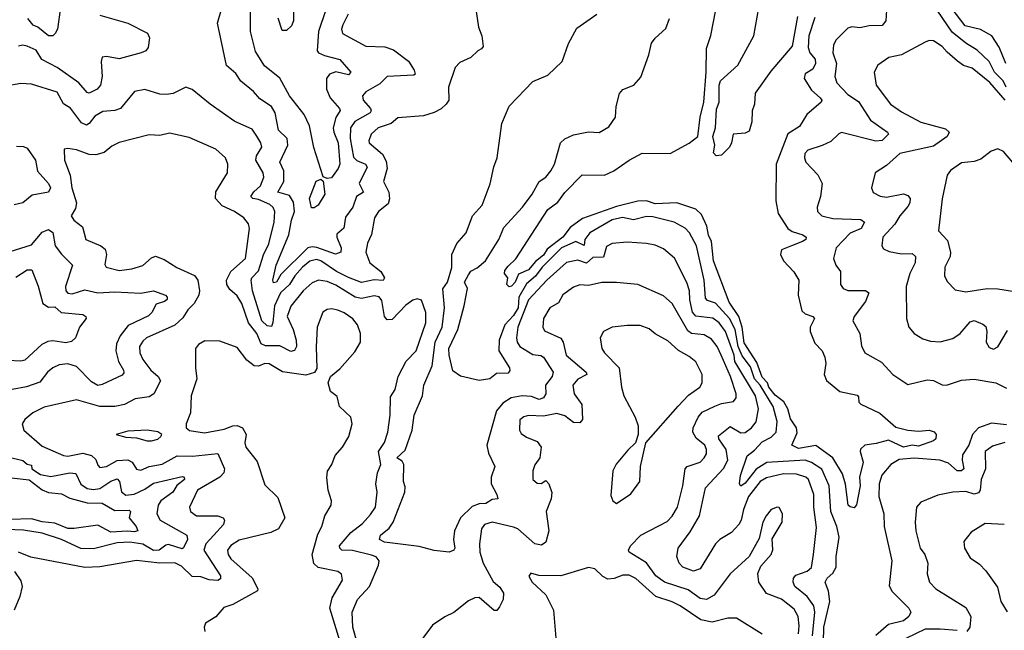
# Model space of a CAD drawing. Extents: x 1690054 to 1842981, y 782881 to 914114.
# Tile 422 of 656: x 1765390 to 1769985, y 902871 to 905720. Entities that reach past the tile are written whole.
import ezdxf

# ---------------------------------------------------------------- set-up
doc = ezdxf.new("R2010")
doc.units = 0

msp = doc.modelspace()

# ---------------------------------------------------------------- linework, layer by layer
at = {"layer": '0CON10XD'}
for points in [[(1767503.6, 905875), (1767531.2, 905685), (1767546.2, 905645), (1767552.5, 905595), (1767546.1, 905583.9), (1767527.5, 905575)], [(1766668.7, 905825), (1766668, 905715), (1766658.8, 905691.2), (1766635, 905670), (1766615, 905670), (1766597, 905727)], [(1769992.5, 905515), (1769961.5, 905591.5), (1769926.5, 905645), (1769874.2, 905674.2), (1769801.8, 905691.8), (1769701.9, 905825)], [(1766923.2, 905745), (1766897.9, 905695), (1766892.2, 905675), (1766897.5, 905655), (1767005, 905595.9), (1767095, 905592.8), (1767135, 905579.3), (1767205, 905526.4), (1767231.5, 905485), (1767235.7, 905465), (1767229.1, 905460.9), (1767105, 905455.3), (1767070.2, 905419.7), (1767006.1, 905383.9), (1766990.8, 905365), (1766993.8, 905345), (1767027.3, 905305), (1767030.9, 905295), (1767025.6, 905285), (1766954, 905245), (1766934.3, 905215), (1766932.8, 905165), (1766948.5, 905078.5), (1766963.2, 905063.2), (1767003.6, 905045), (1767011.4, 905031.4), (1766974.2, 904955), (1766994.3, 904915), (1766962.7, 904895), (1766945, 904845.5), (1766911, 904799), (1766903, 904747), (1766870.1, 904719.9), (1766870, 904705), (1766890.3, 904655), (1766888.9, 904635), (1766863.6, 904626.4), (1766777.7, 904657.7), (1766755, 904660.5), (1766735, 904655.4), (1766609, 904531), (1766588, 904495), (1766575, 904492.3), (1766572.4, 904505), (1766587.1, 904575), (1766645.8, 904715.8), (1766658.5, 904785), (1766673, 904825), (1766668.3, 904868.3), (1766649.9, 904899.9), (1766594.7, 904915), (1766623.2, 904965), (1766623.5, 905015), (1766604.1, 905055), (1766641.9, 905135), (1766638.6, 905165), (1766598.5, 905205), (1766583.1, 905285), (1766565.3, 905315.3), (1766510.5, 905350.5), (1766481.5, 905385), (1766423.1, 905433.1), (1766398.8, 905468.8), (1766355.4, 905505.4), (1766313.7, 905703.7), (1766336.8, 905785)], [(1766819.2, 905765), (1766784.4, 905665), (1766778.2, 905575), (1766785, 905564.5), (1766812.4, 905552.4), (1766885, 905534.6), (1766935.4, 905475.4), (1766925, 905462.2), (1766865.8, 905475.8), (1766836.4, 905465), (1766822, 905445), (1766821.5, 905395), (1766838.5, 905355), (1766883.1, 905305), (1766885.3, 905295.3), (1766866.4, 905263.6), (1766853.7, 905215), (1766855.7, 905195), (1766876.3, 905145), (1766884, 905045), (1766876.9, 905025), (1766845, 904981.8), (1766825, 904979.5), (1766806.7, 904986.7), (1766762.9, 905122.9), (1766742.7, 905225), (1766717.2, 905277.2), (1766649.5, 905365), (1766605, 905446.2), (1766532.5, 905505), (1766491.2, 905571.2), (1766466.7, 905665), (1766466.8, 905775)], [(1769020.6, 905735), (1768995, 905596.7), (1768895, 905480), (1768822.3, 905377.7), (1768818.8, 905325), (1768808.8, 905295), (1768806.1, 905243.9), (1768795, 905200), (1768775, 905190), (1768720, 905185), (1768712.5, 905145), (1768702.5, 905125), (1768665, 905087.5), (1768640, 905085), (1768628.3, 905098.3), (1768634.4, 905135), (1768624.6, 905174.6), (1768636.7, 905215), (1768642.7, 905302.7), (1768654.3, 905335.7), (1768654.8, 905415), (1768660, 905435), (1768741.7, 905508.3), (1768816.9, 905645), (1768840, 905775)], [(1765765, 905740.9), (1765895, 905704.2), (1765986.5, 905656.5), (1765995.5, 905635), (1765989.3, 905590.7), (1765979.2, 905575), (1765956.7, 905565), (1765855, 905537.1), (1765795, 905548.5), (1765775.7, 905544.3), (1765770, 905525), (1765774.6, 905455.4), (1765767.9, 905415), (1765751.9, 905395), (1765715, 905377.5), (1765705, 905380), (1765666, 905425), (1765565, 905497.2), (1765493.9, 905533.9), (1765467.4, 905577.4), (1765425, 905596.1), (1765405, 905600.4), (1765385, 905596.5)], [(1765580, 905765), (1765567.5, 905675), (1765556, 905655), (1765545, 905644.3), (1765525, 905644.6), (1765474.5, 905684.5), (1765453.4, 905693.4), (1765428.5, 905725)], [(1769089.7, 902845), (1769100.2, 902955), (1769096.1, 902985), (1769065, 903028.9), (1769007.1, 903075), (1768999.1, 903095), (1769001.2, 903115), (1769011.9, 903128.1), (1769065, 903146.9), (1769085, 903164.3), (1769095.3, 903225), (1769109.2, 903350.8), (1769096.9, 903445), (1769096.2, 903505), (1769070.8, 903575), (1769059.5, 903585), (1769015, 903599.6), (1768955, 903601.6), (1768875, 903582.5), (1768845, 903565.6), (1768791.2, 903495), (1768767.8, 903435), (1768757.8, 903385), (1768746.5, 903365), (1768712.2, 903327.8), (1768658.2, 903295), (1768637.1, 903275), (1768565, 903158.6), (1768535, 903146.4), (1768485.3, 903165.3), (1768468.1, 903185), (1768456.9, 903215), (1768463.6, 903255), (1768519.5, 903330.5), (1768562.4, 903405), (1768590, 903535), (1768675, 903625.4), (1768694.7, 903664.7), (1768687.5, 903715), (1768653.5, 903765), (1768651, 903779), (1768705, 903821.2), (1768755, 903791.8), (1768775, 903793.2), (1768805, 903816), (1768826.7, 903843.3), (1768838.3, 903905), (1768824.5, 903965), (1768727.5, 904125), (1768724.9, 904155), (1768683.8, 904265), (1768653.8, 904305), (1768625, 904327.5), (1768545, 904337.1), (1768530.5, 904355), (1768517, 904413), (1768516.2, 904455), (1768503.4, 904493.4), (1768446.4, 904606.4), (1768395, 904650), (1768355, 904667.3), (1768316, 904676), (1768225, 904682.5), (1768155, 904675.9), (1768128.3, 904661.7), (1768115, 904612.1), (1768065, 904610.6), (1768035, 904584.4), (1767995, 904598.1), (1767942.5, 904587.5), (1767850, 904505), (1767765, 904412.8), (1767715.2, 904285), (1767708.1, 904235), (1767711.9, 904215), (1767724.7, 904195), (1767785, 904157.2), (1767822.6, 904152.6), (1767835, 904145.4), (1767880.3, 904075), (1767875.5, 904054.5), (1767844.6, 904015), (1767845.6, 903975), (1767834.4, 903955), (1767815, 903948.4), (1767778.7, 903961.3), (1767735, 903965.4), (1767684, 903956), (1767645, 903931.1), (1767615.1, 903894.9), (1767569.8, 903735), (1767577.3, 903697.3), (1767606.9, 903635), (1767591.2, 903585), (1767590.4, 903555), (1767617.7, 903505), (1767622, 903485), (1767595, 903481), (1767565, 903463), (1767535, 903461.5), (1767501.5, 903448.5), (1767447.3, 903395), (1767419.7, 903335), (1767415.3, 903295), (1767421.5, 903255), (1767415.7, 903244.3), (1767394.1, 903235.9), (1767325, 903242.7), (1767255, 903262.1), (1767093, 903283), (1767068.9, 903295), (1767073.6, 903315), (1767115, 903348.2), (1767132.6, 903375), (1767186.9, 903515), (1767189.3, 903540.7), (1767181.5, 903565), (1767183.2, 903645), (1767175, 903659.4), (1767150, 903675), (1767189, 903711), (1767221.1, 903805), (1767231.6, 903875), (1767270.6, 903965), (1767275.9, 904015), (1767315, 904104.4), (1767328.4, 904215), (1767361.5, 904285), (1767372.4, 904375), (1767365, 904463.8), (1767387, 904495), (1767406.9, 904563.1), (1767407.7, 904625), (1767430.5, 904675), (1767474.6, 904725.4), (1767502.7, 904805), (1767548.7, 904855), (1767586.3, 904953.7), (1767602.5, 905032.5), (1767617.8, 905075), (1767640, 905235), (1767675, 905316.7), (1767785, 905431.2), (1767855, 905461.2), (1767922, 905525), (1767951.1, 905608.9), (1767989.7, 905680.3), (1768083.3, 905745)], [(1769100.6, 905729.4), (1769072.1, 905645), (1769069.8, 905589.8), (1769078, 905565), (1769102, 905535), (1769103.2, 905515), (1769090.9, 905489.1), (1769055, 905466.7), (1769051, 905445), (1769085, 905391.5), (1769125.7, 905355), (1769132.9, 905345), (1769130.8, 905335), (1769063.3, 905276.7), (1769028.9, 905221.1), (1768975, 905187.8), (1768920.5, 905045), (1768918.8, 904875), (1768929.6, 904815), (1768974.6, 904745), (1768995, 904731), (1769045, 904716.2), (1769060.5, 904705), (1769059.4, 904695), (1769043.6, 904685), (1768992.5, 904665), (1768945, 904645.5), (1768940.4, 904625), (1768954.6, 904595), (1769003.1, 904543.1), (1769025.4, 904505), (1769022.8, 904435), (1769040.9, 904360.9), (1769055, 904348.2), (1769091.2, 904335), (1769098.6, 904325), (1769079.1, 904285), (1769079.1, 904265), (1769100.4, 904210.4), (1769134.6, 904174.6), (1769147.8, 904145), (1769151.4, 904115), (1769144.4, 904065), (1769155, 904036.7), (1769217.5, 903985), (1769298.8, 903968.8), (1769305, 903960), (1769306, 903935), (1769315.5, 903925.5), (1769404.6, 903884.6), (1769479.1, 903819.1), (1769535, 903804), (1769585, 903799.6), (1769635, 903804.7), (1769657.3, 903797.3), (1769667.5, 903785), (1769665.4, 903765), (1769654.6, 903755), (1769585, 903730.6), (1769555, 903734), (1769515, 903725.6), (1769445, 903758.1), (1769387.8, 903742.2), (1769334.5, 903735.5), (1769314.1, 903715.9), (1769312, 903705), (1769326, 903655), (1769309.3, 903585), (1769311.6, 903545), (1769295, 903456.7), (1769285, 903443.1), (1769265, 903446.7), (1769255.6, 903455), (1769243.5, 903553.5), (1769230.4, 903600.4), (1769185, 903676.1), (1769105, 903732.8), (1769025, 903719.6), (1768994.2, 903735), (1769017.7, 903792.3), (1769016, 903815), (1768987.5, 903857.5), (1768975.1, 903905), (1768956.6, 903936.6), (1768915, 903967.8), (1768886.6, 904005), (1768880.7, 904025), (1768855, 904052), (1768830.3, 904120.3), (1768771.8, 904211.8), (1768762.3, 904285), (1768746.1, 904335), (1768701.3, 904401.3), (1768627.5, 904595), (1768618.3, 904685), (1768604.9, 904714.9), (1768596.6, 904756.6), (1768571.4, 904811.4), (1768546.1, 904836.1), (1768456.2, 904865), (1768355, 904860.1), (1768315, 904874.2), (1768275, 904873.4), (1768175, 904847.7), (1768017.1, 904792.9), (1767959.6, 904750.4), (1767925.1, 904704.9), (1767851.3, 904648.7), (1767835, 904621), (1767798.1, 904591.9), (1767765, 904552), (1767717.6, 904532.4), (1767702.2, 904495), (1767685, 904477.1), (1767674.2, 904474.2), (1767664.1, 904484.1), (1767667.5, 904515), (1767652.5, 904535), (1767655, 904550), (1767669.5, 904570.5), (1767706.1, 904603.9), (1767855, 904833.9), (1767900.9, 904869.1), (1767935, 904913.9), (1768015, 904996.2), (1768119.4, 904995), (1768162.7, 905015), (1768233.8, 905065), (1768295, 905097.1), (1768426.2, 905095), (1768515, 905144.4), (1768554.2, 905175), (1768565.7, 905264.3), (1768583.3, 905335), (1768594.2, 905475), (1768595.5, 905585), (1768615.7, 905645.7), (1768638.1, 905765)], [(1769434.5, 905764.5), (1769431.8, 905715), (1769415, 905692.5), (1769355, 905690.7), (1769311.3, 905681.3), (1769273.8, 905686.2), (1769255, 905679.4), (1769200.5, 905625), (1769188, 905602), (1769184.6, 905565), (1769201.4, 905515), (1769193.4, 905455), (1769202.9, 905425), (1769255, 905370.2), (1769305, 905338.6), (1769360.6, 905250.6), (1769440, 905195), (1769444.3, 905185), (1769415, 905155.4), (1769385, 905153.4), (1769225, 905193.3), (1769212.1, 905187.9), (1769175, 905151.9), (1769135, 905132.5), (1769068.3, 905111.7), (1769054.5, 905095), (1769052.2, 905075), (1769058.9, 905055), (1769115.4, 904995.4), (1769134.3, 904955), (1769127.8, 904895), (1769112.2, 904845), (1769113.1, 904825), (1769134, 904805), (1769185, 904791.9), (1769315, 904787.2), (1769333.1, 904775), (1769316.9, 904745), (1769265, 904724.2), (1769201.1, 904655), (1769188.6, 904605), (1769198.6, 904575), (1769220, 904545), (1769220.6, 904485), (1769232.5, 904465), (1769255, 904456.9), (1769337, 904457), (1769352.5, 904445), (1769337.8, 904405), (1769284.4, 904335), (1769277.5, 904315), (1769311.4, 904255), (1769318.3, 904198.3), (1769334.3, 904165), (1769411.3, 904121.3), (1769464.2, 904065), (1769535, 904017.3), (1769625, 904039.2), (1769655, 904035.8), (1769695, 904016.9), (1769715, 904014.6), (1769785, 904038.2), (1769845, 904043.4), (1769945, 904024.8), (1769995, 904000.7)], [(1769993.5, 905405), (1769979, 905435), (1769939.3, 905475), (1769914.9, 905524.9), (1769857.8, 905577.8), (1769805, 905609.6), (1769741.7, 905661.7), (1769675, 905760)], [(1769141.5, 902815), (1769143.5, 902885), (1769170.7, 903005), (1769164.4, 903054.4), (1769148.5, 903095), (1769157.8, 903115), (1769185, 903138), (1769200.5, 903165), (1769200, 903215), (1769214.8, 903305), (1769203.9, 903355), (1769174.9, 903424.9), (1769168.4, 903545), (1769133.3, 903623.3), (1769085, 903654.5), (1769055, 903664.6), (1768876.4, 903653.6), (1768826.5, 903623.5), (1768775, 903557.8), (1768755, 903543.6), (1768749.1, 903555), (1768753.3, 903593.3), (1768784.7, 903685.3), (1768819, 903711), (1768855, 903749.7), (1768897.4, 903772.6), (1768920, 903795), (1768925.6, 903844.4), (1768907, 903915), (1768845.5, 904015), (1768819.8, 904045), (1768800.1, 904100.1), (1768761.9, 904151.9), (1768742.3, 904195), (1768729, 904275), (1768703.4, 904325), (1768637.3, 904397.3), (1768600.4, 904410.4), (1768590.2, 904420.2), (1768584.5, 904504.5), (1768549, 904665), (1768515.9, 904725), (1768495, 904746.5), (1768444.4, 904774.4), (1768345, 904800), (1768315, 904802.2), (1768255, 904786.2), (1768203.8, 904796.2), (1768155, 904786.6), (1768051.6, 904725), (1768027.5, 904695), (1768024.3, 904665.7), (1767984.8, 904684.8), (1767918.9, 904655), (1767829.2, 904565), (1767796.6, 904523.4), (1767755, 904487.2), (1767719.4, 904425), (1767717.1, 904375), (1767695, 904340), (1767655, 904296), (1767627.8, 904225), (1767626.8, 904175), (1767676.4, 904095), (1767677.6, 904082.4), (1767670, 904070), (1767615, 904069.5), (1767585, 904043.8), (1767535, 904036.6), (1767447.3, 904057.3), (1767411.6, 904081.6), (1767394.7, 904154.7), (1767393.5, 904185), (1767434.8, 904275), (1767464.9, 904385.1), (1767479.3, 904465), (1767465.4, 904495), (1767485, 904530), (1767495, 904546.9), (1767525, 904562.5), (1767563.9, 904595), (1767625.9, 904695), (1767650.2, 904749.8), (1767736.8, 904845), (1767782.5, 904905), (1767814.3, 904965), (1767845.8, 904985), (1767868.6, 905015), (1767885.8, 905045.8), (1767914, 905145), (1767935, 905164.2), (1767975, 905182.9), (1768045, 905195.8), (1768095, 905192.9), (1768139.7, 905220.3), (1768170, 905265), (1768173.3, 905315), (1768190, 905375), (1768205, 905393.8), (1768256.7, 905415), (1768288.8, 905451.2), (1768326.7, 905555), (1768339.4, 905610.6), (1768356.4, 905633.6), (1768405, 905678.9), (1768422.5, 905725)], [(1769989.2, 905345), (1769916.9, 905426.9), (1769835, 905494.1), (1769795, 905506.6), (1769766.5, 905526.5), (1769717.9, 905567.9), (1769695.7, 905595), (1769655, 905621.4), (1769635, 905622.9), (1769615, 905614.3), (1769505, 905555.5), (1769446.6, 905543.4), (1769395, 905507.5), (1769378.1, 905475), (1769387.8, 905415), (1769454.4, 905325), (1769505, 905290), (1769595, 905241.2), (1769710.4, 905210.4), (1769726.9, 905195), (1769719.1, 905175), (1769655, 905130), (1769497.1, 905095), (1769435, 905039.4), (1769382.5, 905005), (1769365.8, 904935), (1769373.1, 904913.1), (1769405, 904896.4), (1769435, 904892.1), (1769515, 904907.8), (1769535, 904900), (1769545.2, 904885.3), (1769543.9, 904865), (1769535, 904847.5), (1769498.1, 904805), (1769474, 904766), (1769417.5, 904705), (1769412.9, 904665), (1769420.9, 904650.9), (1769447.6, 904637.6), (1769505, 904627.3), (1769555, 904628.5), (1769570.4, 904615), (1769568.4, 904585), (1769543.7, 904536.3), (1769527.3, 904475), (1769528.6, 904325), (1769539.2, 904285), (1769565, 904256), (1769605, 904231.1), (1769640.5, 904220.5), (1769685, 904217.5), (1769745, 904232.7), (1769779.6, 904255), (1769825, 904310), (1769845, 904315.9), (1769885, 904300), (1769898.2, 904288.2), (1769903.4, 904265), (1769899.6, 904215), (1769915, 904191.1), (1769935, 904182.1), (1769955, 904193.1), (1769999.6, 904270.4)], [(1767527.5, 905575), (1767495, 905543.3), (1767445, 905520), (1767423, 905497), (1767390.8, 905405), (1767392.9, 905345), (1767380.8, 905325), (1767356.4, 905303.6), (1767325, 905286.7), (1767275, 905271.1), (1767155, 905262.1), (1767124.4, 905235), (1767063.6, 905215), (1767030.4, 905185), (1767019.1, 905155), (1767021.8, 905145), (1767083, 905093), (1767100.1, 905060.1), (1767105.5, 905025), (1767088.5, 904965), (1767112.8, 904915), (1767116.2, 904883.8), (1767109.8, 904860.2), (1767064.5, 904825), (1767045.5, 904795), (1767032.4, 904717.6), (1767012.7, 904677.3), (1767005.3, 904635), (1767024.2, 904585), (1767075, 904545.3), (1767092.9, 904515), (1767086.6, 904503.4), (1767045, 904506), (1766985, 904494), (1766925, 904517.1), (1766869.2, 904545), (1766795, 904594.8), (1766775, 904600.2), (1766745, 904593.5), (1766710.5, 904565), (1766674.3, 904525), (1766649.6, 904485), (1766607.7, 904445), (1766579.8, 904385), (1766572.3, 904307.7), (1766565, 904288.5), (1766545, 904291.2), (1766520.2, 904315), (1766476.6, 904455), (1766470, 904505), (1766473.1, 904515), (1766505, 904547.3), (1766527.9, 904622.1), (1766553.3, 904673.3), (1766577.2, 904775), (1766581.2, 904825), (1766573.1, 904843.1), (1766556.9, 904856.9), (1766505, 904881), (1766478.6, 904885), (1766468.8, 904895), (1766483, 904917), (1766514, 904945), (1766530, 904985), (1766526.6, 905005), (1766492.1, 905065), (1766496.2, 905085), (1766519.6, 905125), (1766515.4, 905145), (1766496.5, 905176.5), (1766475, 905209.1), (1766395, 905244.5), (1766278.6, 905325), (1766195, 905394.3), (1766165, 905405.6), (1766106.2, 905375), (1766075, 905370), (1766045, 905371.8), (1765975, 905394.4), (1765926.7, 905385), (1765860.6, 905305), (1765835, 905295.4), (1765778.8, 905291.2), (1765740.6, 905269.4), (1765715.2, 905234.8), (1765701.9, 905228.1), (1765678.2, 905238.2), (1765627, 905307), (1765595, 905327.2), (1765565, 905381.2), (1765445, 905418.2), (1765395, 905422.1), (1765325, 905410)], [(1766970.6, 902795), (1766944.8, 902885), (1766941.9, 902955), (1766966.8, 903015), (1767022.7, 903075), (1767065.4, 903175), (1767067.9, 903195), (1767054.2, 903214.2), (1767031.7, 903221.7), (1766943.3, 903243.3), (1766894.4, 903244.4), (1766884.3, 903254.3), (1766882.9, 903265), (1766935, 903326.8), (1766990.2, 903369.8), (1767028, 903412), (1767050.3, 903445), (1767058.2, 903515), (1767051.6, 903555), (1767059.7, 903605), (1767076.4, 903645), (1767065.2, 903705), (1767093.2, 903746.8), (1767108.8, 903795), (1767118.6, 903875), (1767120.3, 903959.7), (1767141.9, 903995), (1767157.1, 904055), (1767193.4, 904126.6), (1767240, 904175), (1767286.3, 904305), (1767285.8, 904354.2), (1767265, 904411.2), (1767245, 904418.1), (1767225, 904411.4), (1767192.1, 904387.9), (1767128.8, 904321.2), (1767105, 904320), (1767092, 904335), (1767080.1, 904410.1), (1767067.5, 904427.5), (1767045, 904430.7), (1766985, 904419.2), (1766955.6, 904425), (1766865, 904480.6), (1766825, 904498.4), (1766785, 904504.1), (1766755, 904492.4), (1766713.1, 904455), (1766655, 904383.5), (1766638.9, 904335), (1766666.5, 904275), (1766680.4, 904225), (1766681.4, 904195), (1766673.5, 904176.5), (1766655, 904171.3), (1766605, 904197.7), (1766538.1, 904198.1), (1766517, 904207), (1766497.5, 904255), (1766458.6, 904305), (1766426.7, 904395), (1766405, 904431.1), (1766371, 904461), (1766356.9, 904485), (1766355.8, 904505), (1766375.3, 904545), (1766444.7, 904605), (1766463.2, 904745), (1766457.5, 904767.5), (1766435.6, 904795), (1766392.2, 904825), (1766335, 904851.2), (1766304.4, 904885), (1766305, 904916.2), (1766360, 905005), (1766361.4, 905045), (1766351.4, 905075), (1766306, 905115), (1766180.7, 905170.7), (1766089.8, 905189.8), (1766045, 905178.9), (1765995, 905182.7), (1765855, 905146.7), (1765820.5, 905129.5), (1765785, 905100.5), (1765745, 905089.6), (1765715, 905091.2), (1765655, 905112.9), (1765615, 905118.8), (1765597.5, 905115), (1765600, 905065), (1765626.2, 904995), (1765633.9, 904935), (1765655.4, 904865), (1765650.7, 904839.3), (1765630, 904805), (1765642.5, 904785), (1765684, 904754), (1765698.6, 904695), (1765769.2, 904665), (1765788.5, 904648.5), (1765795.4, 904625), (1765787.3, 904577.3), (1765794.2, 904565), (1765855, 904549.6), (1765913.1, 904556.9), (1765965, 904572.7), (1766005, 904608.2), (1766024.1, 904615.9), (1766065, 904601.5), (1766123, 904563), (1766206.2, 904526.2), (1766221.8, 904505), (1766229.3, 904455), (1766225.7, 904434.3), (1766204.8, 904395.2), (1766175, 904365.5), (1766151.1, 904328.9), (1766115, 904295.3), (1765982.5, 904235), (1765965, 904220.6), (1765949.1, 904195), (1765950.4, 904165), (1765965.4, 904135), (1766003.1, 904085), (1766036.2, 904055), (1766046.9, 904035), (1766016.4, 903975), (1765995, 903959.7), (1765928.8, 903951.2), (1765880, 903925), (1765834.5, 903915.5), (1765765, 903914.6), (1765655, 903946.6), (1765505, 903911.8), (1765452.5, 903885), (1765414.4, 903855), (1765402.5, 903835), (1765409.5, 903805), (1765495, 903729.6), (1765595, 903686.9), (1765615, 903684.2), (1765685, 903698.1), (1765725, 903686), (1765745, 903667.7), (1765755, 903640.8), (1765765, 903631.2), (1765795, 903635.7), (1765846, 903664), (1765895, 903666.9), (1765915.5, 903655.5), (1765935, 903622.1), (1765955, 903618.4), (1765994.6, 903635.4), (1766055, 903646.8), (1766125, 903685.5), (1766196.5, 903683.5), (1766315, 903695.4), (1766345.4, 903625), (1766343.2, 903605), (1766323.9, 903586.1), (1766220.4, 903525), (1766183.3, 903445), (1766187.1, 903425), (1766216.2, 903405), (1766315, 903404.7), (1766340.6, 903395), (1766346.5, 903385), (1766340.9, 903365), (1766296.5, 903315), (1766258.8, 903275), (1766249.6, 903245), (1766327.7, 903125), (1766328.2, 903111.8), (1766315, 903103.9), (1766275, 903106.1), (1766235, 903120.9), (1766195, 903122.2), (1766145, 903170.3), (1766114.8, 903185.2), (1766045, 903184.8), (1765935, 903196.8), (1765765, 903167.1), (1765695, 903164.1), (1765442.1, 903212.1), (1765385, 903235.4)], [(1765375, 905129.2), (1765408.2, 905128.2), (1765425, 905120), (1765463.6, 905065), (1765473.5, 905013.5), (1765524.7, 904955), (1765533.7, 904935), (1765524.7, 904915.3), (1765449.4, 904900.6), (1765404.8, 904865.2), (1765365, 904856)], [(1770024.1, 905054.1), (1769980.8, 905105), (1769955, 905118), (1769924.3, 905105.7), (1769875, 905068.6), (1769845, 905057.5), (1769785, 905052.5), (1769733.6, 905016.4), (1769718, 904995), (1769695.6, 904884.4), (1769677.5, 904735), (1769719.2, 904689.2), (1769734.6, 904635), (1769731.8, 904615), (1769706.7, 904565), (1769705.5, 904525.5), (1769717.8, 904497.8), (1769755, 904459.5), (1769805, 904450.8), (1769905, 904466.4), (1769955, 904464.5), (1770022.8, 904452.8)], [(1766752, 904842), (1766743.4, 904885), (1766773.4, 904966.6), (1766796.1, 904976.1), (1766805.8, 904965.8), (1766813.8, 904905), (1766783.1, 904855), (1766765, 904842.7), (1766752, 904842)], [(1765295, 904622.9), (1765445, 904668.8), (1765495, 904728.5), (1765525, 904740.4), (1765545, 904727.1), (1765555.3, 904665.3), (1765585.6, 904625.6), (1765636.2, 904575), (1765604.7, 904475), (1765605.6, 904455), (1765615, 904443.5), (1765635, 904441.5), (1765695, 904459.1), (1765755, 904445.3), (1765835, 904449.7), (1765955, 904443.9), (1766015, 904455.4), (1766071.2, 904435), (1766079.2, 904425), (1766078.1, 904415), (1766065.6, 904405), (1766027.5, 904392.5), (1766006.9, 904353.1), (1765991.9, 904338.1), (1765897.1, 904292.9), (1765859.2, 904245), (1765842.3, 904207.7), (1765838.8, 904175), (1765850.8, 904125), (1765875.4, 904084.6), (1765877.1, 904072.9), (1765868.4, 904061.6), (1765775, 904017.1), (1765755, 904013.8), (1765725, 904030.8), (1765655, 904102.1), (1765615, 904114.5), (1765575, 904109.2), (1765545, 904095.6), (1765520, 904075), (1765485, 904029.1), (1765422.6, 904007.4), (1765355, 903994.5)], [(1765446.7, 904553.3), (1765476, 904476), (1765497.7, 904395), (1765525, 904378.9), (1765555, 904380.5), (1765584.2, 904354.2), (1765684.3, 904344.3), (1765698.8, 904335), (1765700, 904325), (1765669.2, 904285), (1765651.4, 904235), (1765631.6, 904218.4), (1765605, 904212.4), (1765545, 904221.4), (1765521.9, 904218.1), (1765493.5, 904205), (1765415, 904131.3), (1765395, 904126.4), (1765335, 904130.4)], [(1765371.9, 904518.1), (1765425, 904553.2), (1765446.7, 904553.3)], [(1769024.8, 902855), (1769028, 902892), (1769023.3, 902935), (1769005, 902968.9), (1768945, 903016.4), (1768875, 903042.1), (1768839.1, 903095), (1768834.3, 903135.7), (1768849.4, 903170.6), (1768897.5, 903225), (1768904.2, 903245.8), (1768901.7, 903298.3), (1768948.6, 903375), (1768950, 903415), (1768935, 903443.3), (1768925, 903446.2), (1768896.7, 903435), (1768874.4, 903405), (1768858.6, 903375), (1768840.3, 903299.7), (1768794, 903215), (1768705.8, 903135), (1768630.9, 903035), (1768595, 903014.3), (1768565, 903019.5), (1768509.7, 903059.7), (1768399.2, 903095), (1768358.2, 903125), (1768315, 903186.3), (1768234.6, 903235), (1768232.1, 903245), (1768241.2, 903265), (1768288.9, 903315), (1768411.8, 903378.2), (1768435.8, 903404.2), (1768460.4, 903445), (1768485.3, 903545), (1768496.5, 903625), (1768505.3, 903634.7), (1768565, 903656.2), (1768584.5, 903675), (1768594.6, 903695), (1768595.3, 903715), (1768587.3, 903735), (1768547.8, 903767.8), (1768531.1, 903795), (1768532.7, 903815), (1768556.7, 903865), (1768575, 903888.8), (1768633.5, 903916.5), (1768665, 903929.5), (1768721.3, 903938.7), (1768733.8, 903955), (1768734, 903975), (1768706.8, 904055), (1768663, 904155), (1768644.7, 904195), (1768618.8, 904228.8), (1768585, 904250), (1768525.9, 904255.9), (1768507.6, 904267.6), (1768434.7, 904395), (1768395, 904431.5), (1768275, 904483.6), (1768175, 904492.9), (1768107, 904493), (1768045, 904479.5), (1768005, 904482.1), (1767975, 904471.5), (1767925, 904435.5), (1767905, 904398.5), (1767865, 904375.6), (1767834.7, 904325.3), (1767832.2, 904285), (1767838.9, 904268.9), (1767915, 904234.5), (1767926.3, 904215), (1767940.7, 904155), (1768033.5, 904075), (1768037.3, 904065), (1767995, 904043.1), (1767971.8, 904015), (1767977.3, 903975), (1768014.1, 903925), (1768016, 903855), (1768005, 903838.5), (1767975, 903841.1), (1767935, 903871.3), (1767897, 903883), (1767835, 903869.3), (1767765, 903873.5), (1767742.6, 903867.4), (1767725, 903853.3), (1767722.9, 903805), (1767729.7, 903789.7), (1767755, 903771.4), (1767805, 903752.5), (1767824.2, 903725), (1767818, 903675), (1767795, 903643.3), (1767784.3, 903615), (1767784.2, 903575), (1767805, 903557.5), (1767823.8, 903556.2), (1767845, 903570), (1767860, 903555), (1767874.3, 903514.3), (1767871.2, 903485), (1767847.2, 903425), (1767860, 903335), (1767845, 903282.5), (1767825, 903268.9), (1767795, 903274.5), (1767715, 903343.8), (1767695, 903352.8), (1767595, 903375.3), (1767559.4, 903365), (1767544.6, 903345), (1767535.4, 903275), (1767538.2, 903235), (1767552.9, 903185), (1767599.1, 903099.1), (1767631.7, 903071.7), (1767647.7, 903045), (1767646.5, 903015), (1767629.1, 902980.9), (1767616.3, 902963.7), (1767605, 902963.6), (1767535, 903024.5), (1767515, 903023.2), (1767485, 903009.3), (1767416.5, 902953.5), (1767375, 902934), (1767316.5, 902895), (1767271.3, 902835)], [(1766885, 902821.2), (1766837.2, 902975), (1766848.1, 903021.9), (1766896.4, 903105), (1766892.2, 903132.2), (1766874.3, 903145.7), (1766783.8, 903163.8), (1766763.2, 903183.2), (1766755.3, 903225), (1766780.9, 903319.1), (1766800, 903355), (1766814.2, 903405), (1766844.2, 903455), (1766845.8, 903475), (1766830, 903525), (1766823.4, 903583.4), (1766826.7, 903613.3), (1766846.9, 903645), (1766863, 903687), (1766896.2, 903725), (1766926.7, 903775), (1766942.5, 903835), (1766935.6, 903865.6), (1766882.5, 903915), (1766871.1, 903961.1), (1766840, 903985), (1766830, 904025), (1766841.2, 904055), (1766885, 904090.6), (1766955, 904170.6), (1766980.3, 904215), (1766981.5, 904255), (1766966.5, 904296.5), (1766944.7, 904324.7), (1766905, 904351.8), (1766875, 904363.8), (1766845, 904370.9), (1766825, 904367.8), (1766805.5, 904354.5), (1766778.5, 904285), (1766773.8, 904193.8), (1766777, 904093), (1766765.5, 904074.5), (1766725, 904060.9), (1766617.5, 904077.5), (1766555, 904114.6), (1766535, 904115.4), (1766505, 904103.2), (1766484.7, 904104.7), (1766450.6, 904130.6), (1766405, 904190), (1766325, 904220), (1766255, 904221.4), (1766225, 904204), (1766211.4, 904185), (1766210.8, 904095), (1766217.1, 904045), (1766190.6, 903965), (1766187.5, 903885), (1766166.7, 903835), (1766167.5, 903815), (1766182.5, 903802.5), (1766252.7, 903792.7), (1766345, 903809.7), (1766385.4, 903825.4), (1766405, 903826), (1766430.6, 903815), (1766447.5, 903785), (1766441.3, 903745), (1766445.5, 903725), (1766498.5, 903658.5), (1766535, 903550), (1766595, 903490)], [(1768175, 903463.3), (1768242.1, 903507.9), (1768284.2, 903565), (1768288, 903635), (1768312.5, 903745), (1768463.1, 903916.9), (1768511.9, 903968.1), (1768564.2, 904005), (1768575.6, 904025), (1768574.4, 904065), (1768545, 904123.1), (1768515, 904148.9), (1768465, 904176.4), (1768415, 904221.9), (1768355, 904254.2), (1768327.2, 904277.2), (1768285, 904292.9), (1768225, 904292.9), (1768154.5, 904285.5), (1768114.3, 904265.7), (1768098.8, 904235), (1768107.5, 904185), (1768119.2, 904165), (1768188.5, 904095), (1768198.6, 904005), (1768210, 903965), (1768262, 903865), (1768276.2, 903825), (1768276.1, 903783.9), (1768263.9, 903746.1), (1768228.8, 903711.2), (1768173.2, 903646.8), (1768158, 903615), (1768149.3, 903499.3), (1768157.5, 903475), (1768175, 903463.3)], [(1766005, 903754.4), (1766035, 903762.5), (1766048.8, 903775), (1766053.3, 903785), (1766035, 903797.5), (1765985, 903804.3), (1765895, 903800), (1765840, 903785), (1765885, 903772), (1765935, 903769.2), (1765985, 903754.4), (1766005, 903754.4)], [(1769995, 903829.7), (1769925, 903837.2), (1769865, 903815.9), (1769836.4, 903785), (1769818.7, 903735), (1769790.3, 903689.7), (1769788.5, 903665), (1769796.5, 903625), (1769785, 903615.6), (1769765, 903614.6), (1769725, 903650.8), (1769684.6, 903665.4), (1769564.7, 903674.7), (1769495, 903667.3), (1769455, 903644.5), (1769413.8, 903595), (1769401.6, 903555), (1769399.2, 903495), (1769423.3, 903415), (1769423.7, 903355), (1769460.5, 903195), (1769447.8, 903077.8), (1769462.2, 903052.2), (1769540, 902975), (1769549.2, 902955), (1769540, 902935), (1769515, 902915.5), (1769445, 902898.7), (1769385, 902846.8)], [(1769987.2, 903747.2), (1769929.7, 903730.3), (1769896.2, 903705), (1769897.7, 903625), (1769876.8, 903575), (1769872.2, 903525), (1769865, 903512.2), (1769845, 903506.7), (1769805, 903518.4), (1769745, 903516), (1769675, 903501.5), (1769595, 903468.6), (1769575, 903446.2), (1769568.8, 903375), (1769572.2, 903335), (1769592.5, 903255), (1769613.5, 903225), (1769627.5, 903185), (1769625.6, 903135), (1769636.2, 903096.2), (1769665.6, 903065), (1769805, 902977.5), (1769828.9, 902935), (1769824.5, 902885), (1769810, 902865)], [(1765335, 903680.4), (1765405, 903662.9), (1765425, 903646.2), (1765445, 903641.2), (1765447.1, 903625), (1765488, 903598), (1765535, 903588.6), (1765625, 903605.9), (1765653.1, 903603.1), (1765675, 903553.3), (1765705, 903532.3), (1765735, 903527.5), (1765765, 903532.3), (1765815, 903567.3), (1765845, 903577.6), (1765855.8, 903565.8), (1765865, 903516.7), (1765885, 903500.8), (1765925, 903506.6), (1765975, 903528.8), (1766015, 903557.4), (1766148.9, 903588.9), (1766158.6, 903585), (1766159.5, 903575), (1766123.9, 903546.1), (1766105.2, 903515), (1766048.4, 903475), (1766037, 903455), (1766030.7, 903415), (1766046.4, 903385), (1766170.9, 903315), (1766172.7, 903295), (1766155, 903255.8), (1766148.1, 903251.9), (1766085, 903271.1), (1766071.6, 903268.4), (1766040.5, 903245), (1766015, 903243), (1765965, 903272.7), (1765905, 903281.7), (1765845, 903279), (1765735, 903251.4), (1765675, 903252.3), (1765585, 903294), (1765495, 903324.8), (1765408.7, 903338.7), (1765283.5, 903343.5)], [(1765351.8, 903581.8), (1765435, 903572.4), (1765495, 903526.4), (1765525, 903514.1), (1765585, 903507.8), (1765625, 903487.3), (1765705, 903465.9), (1765775, 903464.1), (1765835, 903430.6), (1765901.3, 903431.3), (1765908.2, 903425), (1765900.9, 903395), (1765934.7, 903355), (1765941.1, 903335), (1765925, 903329.8), (1765893.7, 903333.7), (1765815, 903328.2), (1765755, 903361.8), (1765645, 903345.5), (1765615, 903346.4), (1765555, 903370.4), (1765495, 903377.3), (1765445, 903391.6), (1765345, 903388.5)], [(1766595, 903490), (1766628, 903395), (1766598, 903345), (1766562.3, 903327.7), (1766415, 903292.2), (1766375, 903267.3), (1766360.4, 903245), (1766363.8, 903225), (1766376.4, 903205), (1766475.2, 903115.2), (1766500.9, 903065), (1766499.5, 903055), (1766385, 902991.4), (1766342.5, 902977.5), (1766305.6, 902934.4), (1766257.5, 902905), (1766251.2, 902885), (1766253.8, 902865)], [(1769985, 903364.4), (1769895, 903370), (1769830.6, 903329.4), (1769796, 903285), (1769800, 903255), (1769825, 903208.6), (1769869.3, 903179.3), (1769898.5, 903148.5), (1769952.7, 903072.7), (1769968.1, 903005), (1769997.6, 902957.6)], [(1768855, 902853.8), (1768735, 902928.1), (1768695, 902927.8), (1768621.3, 902908.7), (1768569.6, 902919.6), (1768472.2, 902985), (1768435, 903004.1), (1768359.2, 903029.2), (1768265, 903113.1), (1768235, 903127.6), (1768205, 903128.1), (1768165, 903113.3), (1768135, 903110.4), (1768111.4, 903121.4), (1768075, 903158), (1768045, 903164), (1767915, 903124.5), (1767813, 903127), (1767775, 903137.1), (1767766.2, 903123.8), (1767781.4, 903095), (1767846.1, 903036.1), (1767882, 902965), (1767892, 902835)], [(1765366.1, 903146.1), (1765395, 903102), (1765401.2, 903075), (1765390.9, 903029.1), (1765364.4, 902965)], [(1769765, 902870.2), (1769685.6, 902875.6), (1769615, 902876.7), (1769525, 902832.9)]]:
    msp.add_lwpolyline(points, dxfattribs=at)

doc.saveas('drawing.dxf')
